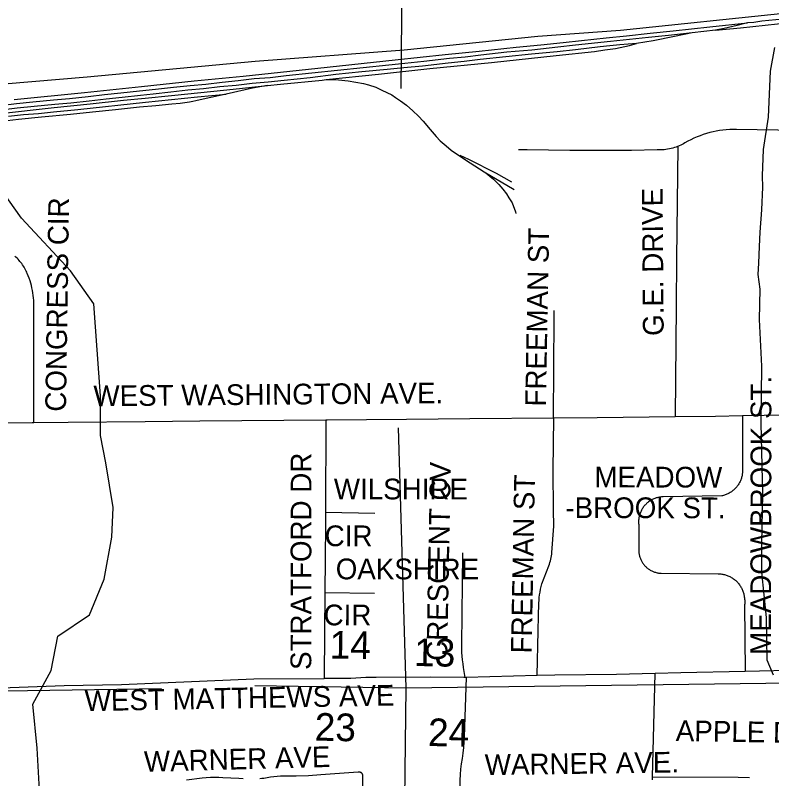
# Model space of a CAD drawing. Extents: x 1670563 to 1761545, y 515755 to 578944.
# Drawn here: x 1687121 to 1689856, y 548967 to 551727 of the extents above; entities that cross this region are included whole.
import ezdxf

# ---------------------------------------------------------------- set-up
doc = ezdxf.new("R2010")
doc.units = 0
for name, color, linetype in [('5_sectionlines', 7, 'Continuous'), ('62_text', 7, 'Continuous'), ('RR Tracks', 7, 'Continuous'), ('SHP_LINE', 7, 'Continuous'), ('STREETCL', 7, 'Continuous'), ('STRNAMES', 7, 'Continuous')]:
    doc.layers.add(name, color=color, linetype=linetype)

# ---------------------------------------------------------------- blocks, each defined once
blk = doc.blocks.new('RR TRACKS02')
at = {"layer": 'RR Tracks'}
for p, q in [((1689743.1, 551681.3), (1689955.6, 551704.5)), ((1689820.8, 551705.2), (1689791, 551701.1)), ((1689954.6, 551718.2), (1689820.8, 551705.2)), ((1689499.7, 551671.2), (1689633, 551685.4)), ((1689653.3, 551673.8), (1689568.1, 551663.7)), ((1689633, 551685.4), (1689768.8, 551699.4)), ((1689653.3, 551673.8), (1689743.1, 551681.3)), ((1689684, 551678.9), (1689653.3, 551673.8)), ((1689731.8, 551690.1), (1689684, 551678.9)), ((1689768.8, 551699.4), (1689731.8, 551690.1)), ((1689791, 551701.1), (1689768.8, 551699.4)), ((1689257.8, 551645.6), (1689330.6, 551652.9)), ((1689410.8, 551647.3), (1689273.8, 551632.3)), ((1689330.6, 551652.9), (1689417.2, 551662.2)), ((1689483.1, 551654.5), (1689410.8, 551647.3)), ((1689417.2, 551662.2), (1689499.7, 551671.2)), ((1689504.9, 551650.9), (1689427, 551635.1)), ((1689526, 551659.3), (1689483.1, 551654.5)), ((1689568.1, 551663.7), (1689504.9, 551650.9)), ((1689568.1, 551663.7), (1689526, 551659.3)), ((1688932.2, 551611.5), (1689021.2, 551620.8)), ((1689021.2, 551620.8), (1689102.3, 551629.1)), ((1689146.6, 551618.8), (1689082.9, 551611.8)), ((1689102.3, 551629.1), (1689168.4, 551636.1)), ((1689273.8, 551632.3), (1689146.6, 551618.8)), ((1689168.4, 551636.1), (1689257.8, 551645.6)), ((1689307.3, 551620.8), (1689271.4, 551616.8)), ((1689367.6, 551625.4), (1689307.3, 551620.8)), ((1689341.7, 551617.5), (1689367.6, 551625.4)), ((1689427, 551635.1), (1689367.6, 551625.4)), ((1688676, 551585), (1688798.6, 551597.6)), ((1688798.6, 551597.6), (1688932.2, 551611.5)), ((1688897.9, 551593.5), (1688804.5, 551582.3)), ((1688989.1, 551600.6), (1688897.9, 551593.5)), ((1689080.1, 551595.5), (1688987.4, 551586.6)), ((1689082.9, 551611.8), (1688989.1, 551600.6)), ((1689076.6, 551581.9), (1689214.8, 551596.3)), ((1689146.2, 551602.6), (1689080.1, 551595.5)), ((1689235.7, 551612.8), (1689146.2, 551602.6)), ((1689214.8, 551596.3), (1689252.3, 551601.6)), ((1689271.4, 551616.8), (1689235.7, 551612.8)), ((1689252.3, 551601.6), (1689291, 551607.3)), ((1689291, 551607.3), (1689308.4, 551610.7)), ((1689308.4, 551610.7), (1689341.7, 551617.5)), ((1688214.8, 551535.9), (1688494.9, 551565.8)), ((1688494.9, 551565.8), (1688676, 551585)), ((1688691.1, 551570.3), (1688597.9, 551560.4)), ((1688748, 551575.6), (1688691.1, 551570.3)), ((1688801.8, 551567.7), (1688744.6, 551560.4)), ((1688804.5, 551582.3), (1688748, 551575.6)), ((1688894.5, 551576.3), (1688801.8, 551567.7)), ((1688843, 551556.9), (1689076.6, 551581.9)), ((1688987.4, 551586.6), (1688894.5, 551576.3)), ((1687944.7, 551507.4), (1688214.8, 551535.9)), ((1688379.1, 551537.5), (1688286.2, 551527.3)), ((1688472.2, 551547.1), (1688379.1, 551537.5)), ((1688526.5, 551536.9), (1688466.3, 551530.6)), ((1688529.7, 551553.1), (1688472.2, 551547.1)), ((1688592.9, 551542.8), (1688526.5, 551536.9)), ((1688597.9, 551560.4), (1688529.7, 551553.1)), ((1688686.3, 551554.1), (1688592.9, 551542.8)), ((1688619.6, 551534.2), (1688843, 551556.9)), ((1688744.6, 551560.4), (1688686.3, 551554.1)), ((1688193.2, 551518), (1688100.9, 551507.7)), ((1688280.7, 551513.4), (1688187.8, 551501.4)), ((1688286.2, 551527.3), (1688193.2, 551518)), ((1688244.9, 551494.3), (1688434.4, 551514.4)), ((1688374.4, 551522), (1688280.7, 551513.4)), ((1688466.3, 551530.6), (1688374.4, 551522)), ((1688434.4, 551514.4), (1688619.6, 551534.2)), ((1687578, 551469.6), (1687767.3, 551489.5)), ((1687767.3, 551489.5), (1687944.7, 551507.4)), ((1687868.9, 551484.1), (1687810.3, 551477.2)), ((1687926.5, 551490.1), (1687868.9, 551484.1)), ((1687984.3, 551496.8), (1687926.5, 551490.1)), ((1688035.5, 551485.1), (1687977.6, 551480.2)), ((1688042.3, 551501.4), (1687984.3, 551496.8)), ((1688092.7, 551491.1), (1688035.5, 551485.1)), ((1688100.9, 551507.7), (1688042.3, 551501.4)), ((1688080.4, 551477.6), (1688230.3, 551492.7)), ((1688187.8, 551501.4), (1688092.7, 551491.1)), ((1688230.3, 551492.7), (1688244.9, 551494.3)), ((1688244.9, 551494.3), (1688289.5, 551493.1)), ((1688289.5, 551493.1), (1688325, 551489.7)), ((1688325, 551489.7), (1688380.6, 551479.9)), ((1687371.4, 551448.4), (1687578, 551469.6)), ((1687570.8, 551453), (1687502.6, 551446)), ((1687627.8, 551458.6), (1687570.8, 551453)), ((1687692.9, 551465.6), (1687627.8, 551458.6)), ((1687745.5, 551456.7), (1687684, 551449.1)), ((1687685.5, 551436.7), (1687886.5, 551457.5)), ((1687753.2, 551472.2), (1687692.9, 551465.6)), ((1687801.8, 551461.6), (1687745.5, 551456.7)), ((1687810.3, 551477.2), (1687753.2, 551472.2)), ((1687861.1, 551468.2), (1687801.8, 551461.6)), ((1687919.6, 551472.9), (1687861.1, 551468.2)), ((1687978.6, 551464), (1687884, 551442.4)), ((1687886.5, 551457.5), (1688033.1, 551472.7)), ((1687977.6, 551480.2), (1687919.6, 551472.9)), ((1688033.1, 551472.7), (1687978.6, 551464)), ((1688033.1, 551472.7), (1688080.4, 551477.6)), ((1688380.6, 551479.9), (1688397.8, 551476)), ((1688397.8, 551476), (1688424.7, 551466.6)), ((1688424.7, 551466.6), (1688446.2, 551456.4)), ((1688446.2, 551456.4), (1688482.2, 551439.4)), ((1687116.5, 551422.2), (1687371.4, 551448.4)), ((1687317, 551425.5), (1687259.7, 551420.6)), ((1687384.2, 551432.8), (1687317, 551425.5)), ((1687444.1, 551439.8), (1687384.2, 551432.8)), ((1687502.6, 551446), (1687444.1, 551439.8)), ((1687507.5, 551430.1), (1687449.1, 551423.8)), ((1687573.4, 551436.8), (1687507.5, 551430.1)), ((1687512.8, 551419.7), (1687590.9, 551426.8)), ((1687619.1, 551442.4), (1687573.4, 551436.8)), ((1687590.9, 551426.8), (1687685.5, 551436.7)), ((1687591.9, 551412.5), (1687780, 551432.5)), ((1687684, 551449.1), (1687619.1, 551442.4)), ((1687780, 551432.5), (1687884, 551442.4)), ((1687884, 551442.4), (1687799.9, 551423.5)), ((1688482.2, 551439.4), (1688496.2, 551430.3)), ((1688496.2, 551430.3), (1688514.5, 551417.3)), ((1687125.1, 551407), (1687066.3, 551400)), ((1687184.3, 551412.9), (1687125.1, 551407)), ((1687259.7, 551420.6), (1687184.3, 551412.9)), ((1687264.1, 551404.2), (1687189.3, 551397)), ((1687261.3, 551393.2), (1687391.4, 551407.2)), ((1687321.9, 551409.9), (1687264.1, 551404.2)), ((1687388.1, 551416.5), (1687321.9, 551409.9)), ((1687347.2, 551387), (1687591.9, 551412.5)), ((1687449.1, 551423.8), (1687388.1, 551416.5)), ((1687391.4, 551407.2), (1687512.8, 551419.7)), ((1687628.8, 551400), (1687570.8, 551394.4)), ((1687686.6, 551406), (1687628.8, 551400)), ((1687716.8, 551408.6), (1687686.6, 551406)), ((1687750.9, 551413.3), (1687716.8, 551408.6)), ((1687763.5, 551415.6), (1687750.9, 551413.3)), ((1687774.1, 551417.9), (1687763.5, 551415.6)), ((1687799.9, 551423.5), (1687774.1, 551417.9)), ((1688514.5, 551417.3), (1688535.7, 551401.8)), ((1688535.7, 551401.8), (1688559.1, 551381.8)), ((1685657.4, 551220.9), (1687261.3, 551393.2)), ((1687128, 551390.7), (1687070.6, 551384.3)), ((1687189.3, 551397), (1687128, 551390.7)), ((1687151, 551368.2), (1687205.5, 551372.5)), ((1687205.5, 551372.5), (1687259.2, 551378.1)), ((1687259.2, 551378.1), (1687347.2, 551387)), ((1687399.8, 551376.8), (1687320.6, 551368.9)), ((1687483.2, 551385.4), (1687399.8, 551376.8)), ((1687570.8, 551394.4), (1687483.2, 551385.4)), ((1688559.1, 551381.8), (1688578.8, 551362.9)), ((1687132.9, 551350), (1687071.3, 551343.4)), ((1687097, 551361.9), (1687151, 551368.2)), ((1687216, 551358.9), (1687132.9, 551350)), ((1687320.6, 551368.9), (1687216, 551358.9)), ((1688578.8, 551362.9), (1688595.4, 551344)), ((1688595.4, 551344), (1688621.1, 551313.7)), ((1688621.1, 551313.7), (1688643.2, 551288.3)), ((1688643.2, 551288.3), (1688657.2, 551273.2)), ((1688657.2, 551273.2), (1688679.1, 551255.4)), ((1688679.1, 551255.4), (1688697.3, 551239.6)), ((1688697.3, 551239.6), (1688748.8, 551204.3)), ((1688761, 551205.1), (1688730, 551219.9)), ((1688860.5, 551154.9), (1688761, 551205.1)), ((1688748.8, 551204.3), (1688816.1, 551161.6)), ((1688816.1, 551161.6), (1688823, 551157.2)), ((1688816.1, 551161.6), (1688925.2, 551097)), ((1688823, 551157.2), (1688836.6, 551145.5)), ((1688916.9, 551123.5), (1688860.5, 551154.9)), ((1688836.6, 551145.5), (1688850.3, 551134.2)), ((1688850.3, 551134.2), (1688869.6, 551115.3)), ((1688869.6, 551115.3), (1688884.3, 551097.9)), ((1688884.3, 551097.9), (1688897.2, 551082)), ((1688897.2, 551082), (1688906.2, 551067.6)), ((1688906.2, 551067.6), (1688918, 551048.7)), ((1688918, 551048.7), (1688930.2, 551016.8)), ((1688930.2, 551016.8), (1688930.9, 551010))]:
    blk.add_line(p, q, dxfattribs=at)

msp = doc.modelspace()

# ---------------------------------------------------------------- linework, layer by layer
at = {"layer": '5_sectionlines'}
for points in [[(1688516, 551462.7), (1688544.9, 554558.4), (1688575.5, 559928.7), (1688483.7, 565104.9)], [(1688479.9, 544764.2), (1688534.5, 549296.2), (1688506.7, 550235.5)], [(1687987.3, 549303.9), (1688534.5, 549296.2), (1693735.2, 549363.2), (1699029.6, 549364.1), (1704314.1, 549416.9), (1708237.3, 549429.9)], [(1677884.5, 549117.2), (1683202.1, 549227.4), (1687650.1, 549292.8)]]:
    msp.add_lwpolyline(points, dxfattribs=at)
at = {"layer": 'SHP_LINE'}
for points in [[(1686665, 551444), (1687381, 551505), (1687988, 551561), (1688527, 551602), (1689010, 551651), (1689309, 551673), (1689911, 551736)], [(1689863, 549342), (1689840, 549396), (1689837, 549550), (1689821, 549714), (1689820, 549818), (1689824, 549996), (1689818, 550252), (1689820, 550458), (1689812, 550627), (1689814, 550737), (1689807, 550790), (1689809, 550831), (1689812, 550891), (1689815, 550943), (1689820, 551024), (1689824, 551106), (1689823, 551147), (1689826, 551242), (1689844, 551359), (1689852, 551525), (1689867, 551611)], [(1687097, 548561), (1687181, 548780), (1687211, 548882), (1687200, 549078), (1687184, 549237), (1687251, 549358), (1687275, 549482), (1687389, 549560), (1687443, 549689), (1687470, 549840), (1687475, 549948), (1687448, 550109), (1687429, 550208), (1687429, 550351), (1687405, 550684), (1687321, 550803), (1687143, 550994), (1687022, 551164)]]:
    msp.add_lwpolyline(points, dxfattribs=at)
at = {"layer": 'STREETCL'}
for points in [[(1690027.7, 551308.8), (1689728.5, 551314.2), (1689716.3, 551314.2), (1689704.2, 551313.8), (1689692, 551313), (1689679.9, 551311.7), (1689667.9, 551310.1), (1689655.9, 551308), (1689644, 551305.5), (1689632.2, 551302.7), (1689620.5, 551299.4), (1689608.9, 551295.7), (1689597.5, 551291.6), (1689586.1, 551287.2), (1689575, 551282.3), (1689564, 551277.1), (1689553.2, 551271.5), (1689542.6, 551265.5), (1689537.5, 551262.6), (1689532.3, 551259.9), (1689527, 551257.3), (1689521.6, 551254.9), (1689516.1, 551252.7)], [(1689516.1, 551252.7), (1689510.2, 551250.5), (1689504.2, 551248.5), (1689498.2, 551246.8), (1689492.1, 551245.2), (1689486, 551243.8), (1689479.8, 551242.7), (1689473.6, 551241.7), (1689467.4, 551241), (1689461.2, 551240.5), (1689454.9, 551240.2), (1689448.6, 551240.1), (1689442.3, 551240.2), (1689349.1, 551238.2), (1689126.6, 551238.2), (1688971.6, 551241.2), (1688940.5, 551241.2)], [(1689516.3, 551252.2), (1689512.2, 550846), (1689510.2, 550675), (1689507, 550276.5)], [(1687187.6, 550254.7), (1687188, 550687.5), (1687187.7, 550696.5), (1687187, 550705.6), (1687186.1, 550714.6), (1687184.9, 550723.6), (1687183.3, 550732.5), (1687181.5, 550741.4), (1687179.4, 550750.2), (1687177, 550758.9), (1687174.3, 550767.6), (1687171.3, 550776.2), (1687168, 550784.6), (1687164.4, 550793), (1687162.5, 550797.8), (1687160.4, 550802.5), (1687158.1, 550807.1), (1687155.7, 550811.7), (1687153.1, 550816.2), (1687150.4, 550820.6), (1687147.5, 550824.9), (1687144.5, 550829.1), (1687141.3, 550833.2), (1687138, 550837.2), (1687134.6, 550841.1), (1687131, 550844.9), (1687127.3, 550848.5), (1687123.5, 550852), (1687119.6, 550855.4)], [(1689067.3, 550271.6), (1689070.1, 550633.4), (1689070.1, 550659.7)], [(1688243.8, 550264.8), (1688249.2, 550264.9), (1688390.7, 550266.2), (1688535.9, 550267.2), (1688764.4, 550268.8), (1689067.3, 550271.6)], [(1689008.5, 549340), (1689011.8, 549501.8), (1689013.1, 549554.7), (1689014.5, 549602.2), (1689015, 549612.2), (1689015.8, 549622.2), (1689016.9, 549632.1), (1689018.4, 549642), (1689020.2, 549651.8), (1689022.3, 549661.6), (1689024.8, 549671.2), (1689050, 549736.4), (1689052.2, 549742.3), (1689054.1, 549748.3), (1689055.9, 549754.4), (1689057.5, 549760.5), (1689058.8, 549766.7), (1689060, 549772.9), (1689060.9, 549779.2), (1689061.6, 549785.4), (1689068.1, 549879.9), (1689067.4, 549938.6), (1689066.2, 550081.5), (1689068.3, 550271.6)], [(1689067.3, 550271.6), (1689224.9, 550273.1), (1689507, 550276.5)], [(1689750.8, 550280.1), (1689750.8, 550081.6), (1689750.7, 550078.4), (1689750.6, 550075.2), (1689750.3, 550072), (1689749.9, 550068.8), (1689749.4, 550065.6), (1689748.8, 550062.5), (1689748.1, 550059.3), (1689747.3, 550056.2), (1689746.4, 550053.2), (1689745.4, 550050.1), (1689744.2, 550047.1), (1689743, 550044.1), (1689741.7, 550041.2), (1689740.2, 550038.3), (1689738.7, 550035.5), (1689737.1, 550032.7), (1689735.3, 550030), (1689733.5, 550027.4), (1689731.6, 550024.8), (1689729.6, 550022.2), (1689727.6, 550019.8), (1689725.4, 550017.4), (1689723.2, 550015.1), (1689720.8, 550012.9), (1689718.5, 550010.7), (1689716, 550008.7), (1689713.5, 550006.7), (1689710.9, 550004.8), (1689708.2, 550003), (1689705.5, 550001.3), (1689702.7, 549999.7), (1689699.9, 549998.1), (1689697, 549996.7), (1689694, 549995.4), (1689691.1, 549994.2), (1689688.1, 549993.1), (1689685, 549992), (1689681.9, 549991.1), (1689678.8, 549990.3), (1689675.7, 549989.6), (1689463.4, 549985.9), (1689460.3, 549985.8), (1689457.2, 549985.6), (1689454.1, 549985.2), (1689451, 549984.8), (1689448, 549984.3), (1689444.9, 549983.6), (1689441.9, 549982.9), (1689438.9, 549982), (1689435.9, 549981.1), (1689433, 549980), (1689430.1, 549978.9), (1689427.3, 549977.6), (1689424.4, 549976.3), (1689421.7, 549974.8), (1689419, 549973.3), (1689416.3, 549971.6), (1689413.7, 549969.9), (1689411.2, 549968.1), (1689408.7, 549966.2), (1689406.3, 549964.2), (1689404, 549962.2), (1689401.7, 549960), (1689399.6, 549957.8), (1689397.4, 549955.5), (1689395.4, 549953.1), (1689393.5, 549950.7), (1689391.6, 549948.2), (1689389.8, 549945.6), (1689388.2, 549943), (1689386.6, 549940.3), (1689385.1, 549937.6), (1689383.7, 549934.8), (1689382.4, 549932), (1689381.2, 549929.1), (1689380.1, 549926.2), (1689379, 549923.3), (1689378.1, 549920.3), (1689377.3, 549917.3), (1689376.6, 549914.2), (1689376.1, 549911.2), (1689375.6, 549908.1), (1689375.2, 549905), (1689374.9, 549901.9), (1689374.7, 549898.8), (1689374.7, 549895.7), (1689374.7, 549892.6), (1689374.9, 549889.5), (1689375.2, 549886.4), (1689375.2, 549794.4), (1689375.2, 549791.4), (1689375.4, 549788.5), (1689375.6, 549785.6), (1689376, 549782.7), (1689376.4, 549779.8), (1689377, 549776.9), (1689377.6, 549774), (1689378.4, 549771.2), (1689379.2, 549768.4), (1689380.2, 549765.6), (1689381.2, 549762.9), (1689382.4, 549760.2), (1689383.6, 549757.5), (1689384.9, 549754.9), (1689386.3, 549752.3), (1689387.8, 549749.8), (1689389.4, 549747.4), (1689391.1, 549744.9), (1689392.9, 549742.6), (1689394.7, 549740.3), (1689396.6, 549738.1), (1689398.6, 549735.9), (1689400.7, 549733.8), (1689402.8, 549731.8), (1689405, 549729.9), (1689407.3, 549728), (1689409.6, 549726.3), (1689412, 549724.6), (1689414.4, 549722.9), (1689416.9, 549721.4), (1689419.5, 549720), (1689422.1, 549718.6), (1689424.7, 549717.4), (1689427.4, 549716.2), (1689430.2, 549715.1), (1689432.9, 549714.2), (1689435.7, 549713.3), (1689438.6, 549712.5), (1689441.4, 549711.8), (1689444.3, 549711.2), (1689447.2, 549710.7), (1689450.1, 549710.3), (1689453, 549710.1), (1689455.9, 549709.9), (1689662.5, 549708), (1689665.8, 549707.9), (1689669.2, 549707.7), (1689672.5, 549707.4), (1689675.8, 549707), (1689679, 549706.4), (1689682.3, 549705.8), (1689685.5, 549705), (1689688.7, 549704.1), (1689691.9, 549703.1), (1689695, 549702), (1689698.1, 549700.8), (1689701.2, 549699.5), (1689704.2, 549698.1), (1689707.2, 549696.6), (1689710.1, 549695), (1689712.9, 549693.3), (1689715.7, 549691.4), (1689718.4, 549689.5), (1689721.1, 549687.5), (1689723.6, 549685.4), (1689726.1, 549683.3), (1689728.6, 549681), (1689730.9, 549678.6), (1689733.2, 549676.2), (1689735.4, 549673.7), (1689737.5, 549671.1), (1689739.5, 549668.5), (1689741.4, 549665.8), (1689743.2, 549663), (1689744.9, 549660.1), (1689746.6, 549657.2), (1689748.1, 549654.3), (1689749.5, 549651.3), (1689750.8, 549648.2), (1689752, 549645.1), (1689753.1, 549642), (1689754.1, 549638.8), (1689755, 549635.6), (1689755.8, 549632.4), (1689756.4, 549629.1), (1689757.1, 549625), (1689757.7, 549620.8), (1689758.2, 549616.5), (1689758.5, 549612.3), (1689758.6, 549608.1), (1689758.7, 549603.8), (1689758.6, 549599.6), (1689758.3, 549595.4), (1689760.4, 549355.9)], [(1689507, 550276.5), (1689652.6, 550278.3), (1689750.8, 550280.1)], [(1689750.8, 550280.1), (1689986.5, 550284.3), (1690013.4, 550284.3)], [(1686167.6, 550244.7), (1686358.9, 550246.2), (1686601.5, 550249.2), (1686830.8, 550251), (1687181.8, 550254.6), (1687187.6, 550254.7)], [(1687187.6, 550254.7), (1687311.9, 550255.8), (1687591.2, 550258.8), (1687788, 550260.6), (1688243.8, 550264.8)], [(1688243.8, 550264.8), (1688242.3, 549929.7)], [(1688242.3, 549929.7), (1688242.2, 549886.4), (1688240.3, 549639.1)], [(1688421.3, 549926.3), (1688242.3, 549929.7)], [(1688737.9, 549783.7), (1688734, 549451.6), (1688734, 549437.8), (1688734.6, 549424), (1688735.5, 549410.2), (1688736.9, 549396.4), (1688738.8, 549382.7), (1688741.1, 549369.1), (1688746.8, 549333.4)], [(1688240.3, 549639.1), (1688239.3, 549497.5), (1688238.4, 549329.3)], [(1688419.9, 549637.1), (1688240.3, 549639.1)], [(1690019.8, 549360.5), (1689760.4, 549355.1)], [(1686975, 549292.9), (1687003.5, 549293.2), (1687298.3, 549303.9), (1687505.2, 549308.2), (1687983.2, 549328.6), (1688238.4, 549329.3)], [(1688746.8, 549333.4), (1688742.4, 549333.3), (1688623.7, 549333.9), (1688426.4, 549332.6), (1688389, 549333.2), (1688333.8, 549329.6), (1688238.4, 549329.3)], [(1688751.4, 549333.5), (1688744.2, 549118.8), (1688743.2, 549099.1), (1688741.5, 549079.5), (1688739.3, 549060), (1688736.4, 549040.5), (1688733.4, 549021.1), (1688731.1, 549001.6), (1688729.4, 548982), (1688728.3, 548962.4), (1688727.9, 548942.7), (1688728, 548923.1), (1688728.3, 548805.4)], [(1688751.4, 549333.5), (1688746.8, 549333.4)], [(1689008.5, 549340), (1688751.4, 549333.5)], [(1689434.2, 549347.5), (1689294.5, 549343.6), (1689072.1, 549341.7), (1689008.5, 549340)], [(1689425.3, 548974.5), (1689434.2, 549347.5)], [(1689760.4, 549355.1), (1689527.2, 549350.1), (1689434.2, 549347.5)], [(1687944.9, 548966.8), (1687929.5, 548967.6), (1687871.9, 548970.5), (1687856.8, 548971.2), (1687841.7, 548971.4), (1687826.6, 548971.1), (1687811.5, 548970.2), (1687796.5, 548968.8), (1687740.6, 548962)], [(1688379.1, 548802.4), (1688378.1, 548977.3), (1688378.1, 548977.8), (1688378, 548978.2), (1688378, 548978.7), (1688377.9, 548979.2), (1688377.9, 548979.6), (1688377.8, 548980.1), (1688377.7, 548980.5), (1688377.6, 548981), (1688377.5, 548981.4), (1688377.3, 548981.9), (1688377.1, 548982.3), (1688377, 548982.7), (1688376.8, 548983.2), (1688376.6, 548983.6), (1688376.4, 548984), (1688376.1, 548984.4), (1688375.9, 548984.8), (1688375.6, 548985.2), (1688375.3, 548985.5), (1688375.1, 548985.9), (1688374.8, 548986.3), (1688374.5, 548986.6), (1688374.1, 548986.9), (1688373.8, 548987.3), (1688373.5, 548987.6), (1688373.1, 548987.9), (1688372.7, 548988.2), (1688372.4, 548988.4), (1688372, 548988.7), (1688371.6, 548988.9), (1688371.2, 548989.2), (1688370.8, 548989.4), (1688370.4, 548989.6), (1688369.9, 548989.8), (1688369.5, 548990), (1688369.1, 548990.1), (1688368.6, 548990.3), (1688368.2, 548990.4), (1688367.7, 548990.5), (1688367.3, 548990.6), (1688366.8, 548990.7), (1688366.4, 548990.8), (1688365.9, 548990.8), (1688365.4, 548990.8), (1688365, 548990.9), (1688364.5, 548990.9), (1688364, 548990.9), (1688363.6, 548990.8), (1688363.1, 548990.8), (1688362.7, 548990.7), (1688362.2, 548990.6), (1688361.7, 548990.6), (1688361.3, 548990.4), (1688360.8, 548990.3), (1688225.3, 548980.7), (1688181.2, 548978), (1688137.1, 548976.6), (1688092.9, 548976.2), (1688080.6, 548975.8), (1688068.4, 548975), (1688056.2, 548973.9), (1688044, 548972.4), (1688031.9, 548970.5), (1688019.8, 548968.3), (1688012.5, 548967.4), (1688005.1, 548966.7)], [(1689425.1, 548962.6), (1689425.3, 548974.5)], [(1689425.3, 548974.5), (1689734.7, 548972.7), (1689775.4, 548971.5)]]:
    msp.add_lwpolyline(points, dxfattribs=at)

# ---------------------------------------------------------------- block references
msp.add_blockref('RR TRACKS02', (0, 0), dxfattribs=at)

# ---------------------------------------------------------------- texts
at = {"layer": '62_text'}
for s, p in [('14', (1688257, 549401.8)), ('13', (1688562.5, 549374.7)), ('23', (1688203.1, 549104.9)), ('24', (1688612.8, 549085.4))]:
    msp.add_text(s, height=100, rotation=358.9302, dxfattribs=at).set_placement(p)
at = {"layer": 'STRNAMES'}
for s, rotation, p in [('G.E. DRIVE', 90.4276, (1689465.7, 550568.1)), ('CONGRESS CIR', 89.1522, (1687304.3, 550293.5)), ('FREEMAN ST', 88.9196, (1689039.5, 550312)), ('MEADOWBROOK ST.', 89.9196, (1689853.7, 549414.9)), ('WEST WASHINGTON AVE.', 0.5087, (1687404, 550313.4)), ('STRATFORD DR', 89.9398, (1688191.2, 549360.3)), ('CRESCENT CV', 88.9196, (1688682.5, 549392.5)), ('MEADOW', 359.9196, (1689215, 550020.2)), ('WILSHIRE', 359.9398, (1688272.9, 549977.1)), ('FREEMAN ST', 88.9196, (1688988.1, 549419.5)), ('-BROOK ST.', 359.9196, (1689110, 549909.5)), (' CIR', 359.9398, (1688212, 549807.8)), ('OAKSHIRE', 359.9398, (1688279.8, 549688.1)), (' CIR', 359.9398, (1688207.9, 549521.6)), ('WEST MATTHEWS AVE', 1.0518, (1687372.8, 549211.2)), ('APPLE DR', 359.0215, (1689508.9, 549103.7)), ('WARNER AVE', 1.5458, (1687587.4, 548991.5)), ('WARNER AVE.', 0.8269, (1688819.2, 548979.8))]:
    msp.add_text(s, height=75, rotation=rotation, dxfattribs=at).set_placement(p)

doc.saveas('drawing.dxf')
